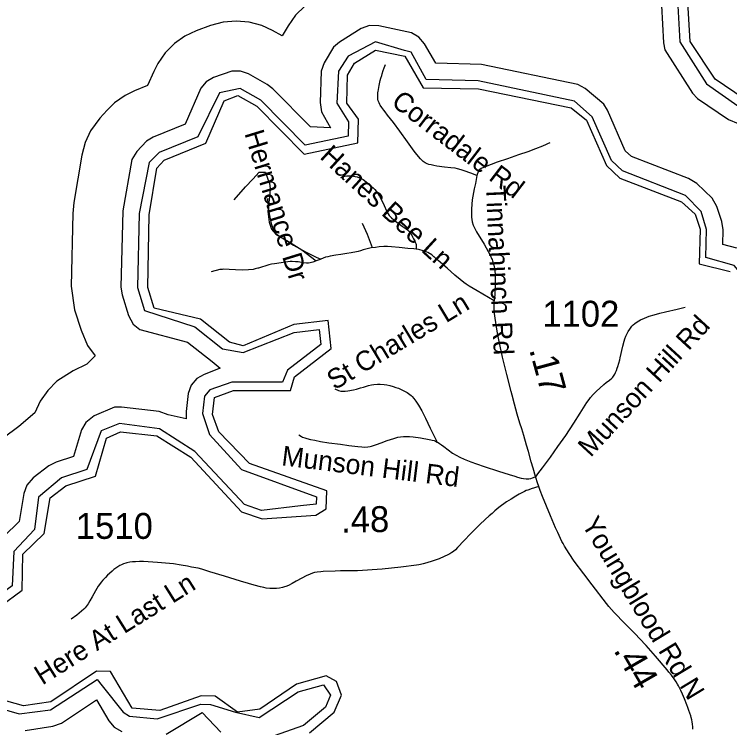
# Model space of a CAD drawing. Extents: x 1383679 to 1536984, y 460658 to 651027.
# Drawn here: x 1385529 to 1388982, y 489995 to 493439 of the extents above; entities that cross this region are included whole.
import ezdxf

# ---------------------------------------------------------------- set-up
doc = ezdxf.new("R2010")
doc.units = 0
for name, color, linetype in [('Exist Hydrographic Bay Label', 7, 'Continuous'), ('Exist Hydrographic Buffer Line', 7, 'Continuous'), ('Exist Road Non-System Type 51', 7, 'Continuous'), ('Exist Road Non-System Type 51 Label', 7, 'Continuous'), ('Exist Road Secondary Mileage Hundredths English Label', 7, 'Continuous'), ('Exist Road Secondary Type 41 Attributed', 7, 'Continuous'), ('Exist Road Secondary Type 51 Attributed', 7, 'Continuous'), ('Exist Road Secondary Type 51 Label', 7, 'Continuous'), ('Exist Road Secondary Type 51 Number Label', 7, 'Continuous')]:
    doc.layers.add(name, color=color, linetype=linetype)

msp = doc.modelspace()

# ---------------------------------------------------------------- linework, layer by layer
at = {"layer": 'Exist Hydrographic Bay Label'}
for points in [[(1389051.3, 493030.6), (1388911.3, 493125.3), (1388790.3, 493308.3), (1388778.3, 493525.1), (1388745.3, 493568.4), (1388755.4, 493653.6), (1388999.4, 494147.6)], [(1385974.5, 491392), (1386041.5, 491423.5), (1386216.5, 491403.6), (1386380.4, 491301.8), (1386625.4, 491037.5), (1386724.5, 491002.7), (1386983.4, 491020.5), (1387034.4, 491052.3), (1387036.4, 491137.7), (1386663.5, 491269.9), (1386516.4, 491423.8), (1386485.5, 491506.5), (1386495.4, 491588.3), (1386587.4, 491622.6), (1386862.5, 491623.6), (1386880.4, 491688.9), (1387058.4, 491826.4), (1387044.4, 491961.3), (1386877.4, 491941.7), (1386633.4, 491838.3), (1386567.4, 491856), (1386427.5, 491967.1), (1386203.4, 492020.9), (1386172.5, 492120), (1386179.5, 492471.1), (1386217.5, 492696.8), (1386252.5, 492735.5), (1386453.4, 492816.8), (1386541.5, 493021.8), (1386608.4, 493046.7), (1386699.5, 492995.7), (1386928.4, 492764.6), (1387187.4, 492818.5), (1387190.4, 492933.3), (1387133.4, 493010), (1387136.4, 493144.5), (1387170.4, 493202.9), (1387272.4, 493266.5), (1387413.4, 493237.4), (1387501.4, 493084.6), (1387768.4, 493079.3), (1388216.4, 492988.2), (1388290.3, 492927.6), (1388386.4, 492709.1), (1388451.4, 492648.7), (1388749.3, 492534.4), (1388814.3, 492474), (1388838.3, 492401.3), (1388834.3, 492234), (1388984.3, 492198.1)], [(1385355.5, 490505), (1385566.5, 490658.3), (1385570.5, 490832.2), (1385672.5, 490931.9), (1385701.5, 491105.3), (1385777.5, 491162.9), (1385920.5, 491209.2), (1385974.5, 491392)], [(1386953.4, 489970.8), (1387072.4, 490070.1), (1387107.4, 490151.5), (1387083.4, 490217.6), (1387034.4, 490244.8), (1386891.4, 490205.1), (1386713.4, 490083.8), (1386605.4, 490069.6), (1386498.4, 490147.3), (1386431.4, 490148.6), (1386230.4, 490077.2), (1386097.4, 490089.6), (1385992.5, 490265.7), (1385925.5, 490267.1), (1385705.5, 490120.5), (1385572.5, 490100.2), (1385381.5, 490153.3)]]:
    msp.add_lwpolyline(points, dxfattribs=at)
at = {"layer": 'Exist Hydrographic Buffer Line'}
for p, q in [((1386619.2, 493081.6), (1386518.7, 493059.3)), ((1386533.7, 491824.7), (1386633.6, 491806.3))]:
    msp.add_line(p, q, dxfattribs=at)
for points in [[(1388736.6, 493568.3), (1388730.3, 493510.5), (1388741.6, 493305.9), (1388869.2, 493103.1), (1389020.1, 492997.3)], [(1386930.3, 493478.6), (1386885.9, 493434.2), (1386850.7, 493384.1), (1386821.9, 493334.8), (1386775.7, 493360.7), (1386722.7, 493385), (1386662.2, 493401.2), (1386599.6, 493406.7), (1386537.1, 493401.2), (1386476.5, 493385), (1386407.1, 493359.2), (1386352.6, 493333.6), (1386301.3, 493297.6), (1386256.9, 493253.2), (1386220.9, 493201.8), (1386201.9, 493163.8), (1386172.3, 493094.9), (1386108.7, 493069.3), (1386063.6, 493047.3), (1386012.2, 493011.3), (1385976.4, 492976.6), (1385941.4, 492937.9), (1385896.9, 492876.7), (1385870.3, 492819.9), (1385854.1, 492759.2), (1385815.7, 492530.9), (1385810.7, 492478.2), (1385803.7, 492127.1), (1385820.1, 492012.6), (1385851.1, 491913.5), (1385882.8, 491840.9), (1385918.8, 491789.5), (1385879.5, 491749.2), (1385812.5, 491717.8), (1385734.3, 491667.8), (1385689.9, 491623.4), (1385653.9, 491572), (1385627.4, 491515.1), (1385551.2, 491449.8), (1385475.2, 491392.2)], [(1388651.8, 493481.6), (1388661.7, 493301.5), (1388668.8, 493267.1), (1388802.5, 493059), (1388825.4, 493033.2), (1388975.3, 492931.1), (1389021.8, 492912.3)], [(1389016.6, 492310.8), (1388947.9, 492328), (1388949.5, 492398.3), (1388943.5, 492438.8), (1388919.5, 492511.5), (1388897.5, 492551), (1388822.3, 492622.2), (1388783.5, 492646.3), (1388507.3, 492752.3), (1388477.5, 492780), (1388391.4, 492975.8), (1388373.5, 493004.7), (1388283.7, 493080.9), (1388248.6, 493100.9), (1387783.5, 493196.8), (1387562.7, 493203.2), (1387508.6, 493297.2), (1387481.7, 493329.2), (1387445.7, 493350.1), (1387287.9, 493384), (1387242.8, 493384.6), (1387203.6, 493370.3), (1387098.1, 493304.6), (1387069.7, 493280), (1387024, 493204.9), (1387009.4, 493165.2), (1387004.7, 493012.6), (1387011.9, 492968.8), (1387054.8, 492891.1), (1386959, 492895.3), (1386775.9, 493080.1)], [(1387412.6, 493264.9), (1387271.7, 493305.6), (1387140.4, 493236.7), (1387093.1, 493164.6), (1387084.7, 493010.8), (1387141.3, 492920.4), (1387139.4, 492851.1), (1386932.7, 492808.1), (1386719.1, 493023.8), (1386619.2, 493081.6)], [(1389588.2, 491540.1), (1389338.3, 491817.7), (1389047.3, 491821.9), (1389043.8, 491936.8), (1389066.1, 491987), (1389072.5, 492143.6), (1389002.9, 492227.1), (1388866.4, 492265.3), (1388869.5, 492400.2), (1388843.5, 492486.5), (1388767.8, 492563.6), (1388464.1, 492683.2), (1388410.9, 492732.7), (1388318.2, 492943.6), (1388233, 493019), (1387767.6, 493118.4), (1387516, 493124.1), (1387444.3, 493257), (1387412.6, 493264.9)], [(1386775.9, 493080.1), (1386749.4, 493100.3), (1386658.4, 493151.4), (1386620.4, 493164.9), (1386578.8, 493164.9), (1386490.8, 493134.3), (1386455.6, 493113.7), (1386428.7, 493081.8), (1386353.9, 492909.5), (1386198.6, 492846.7), (1386166.5, 492827.4), (1386119.6, 492777.1), (1386095.9, 492737.8), (1386052.3, 492491), (1386043.7, 492122.3), (1386049.1, 492084.2), (1386080.1, 491985.1), (1386102.7, 491943.7), (1386134.7, 491917), (1386364.8, 491856.6), (1386484, 491762.1), (1386522.3, 491731.3)], [(1386619.2, 493081.6), (1386518.7, 493059.3), (1386414.3, 492847.7), (1386228.7, 492772.6), (1386178.9, 492723.5), (1386131.2, 492477.7), (1386123.7, 492120.7), (1386156.5, 492008.9), (1386400.7, 491930.3), (1386533.7, 491824.7)], [(1386633.6, 491806.3), (1386879, 491902.6), (1387000.1, 491916.8), (1387007.6, 491844.4), (1386847.1, 491720.6), (1386823.1, 491663.5), (1386578.5, 491662.6), (1386472.7, 491625.8), (1386447.3, 491595.2), (1386437, 491511.3), (1386470.2, 491409.7), (1386625.8, 491242.2), (1386987, 491109.6), (1386986.1, 491074.8), (1386909.3, 491065.6), (1386721.1, 491043.1), (1386639.2, 491072), (1386400.9, 491329), (1386228.8, 491437.6), (1386037.2, 491463.2), (1385948.7, 491428.2), (1385879.3, 491240.8), (1385756.3, 491200.9)], [(1386522.3, 491731.3), (1386444.8, 491700.8), (1386409.5, 491680.2), (1386382.7, 491648.3), (1386368.4, 491609.1), (1386357.5, 491520.9), (1386358.5, 491485.6)], [(1386358.5, 491485.6), (1386270.9, 491505.5), (1386228.5, 491521.7), (1386046.2, 491542.7), (1386011.8, 491541.6), (1385914.6, 491500.6), (1385873.7, 491469.1), (1385852.9, 491433.1), (1385814.5, 491303.9), (1385731.6, 491277.1), (1385696.2, 491258.6), (1385620.2, 491201), (1385588.7, 491165.3), (1385574.5, 491126.1), (1385551.8, 490990.4), (1385477.8, 490918)], [(1385756.3, 491200.9), (1385645.1, 491107.4), (1385626.3, 490951.4), (1385526.4, 490845), (1385518.1, 490679), (1385323.2, 490537.4), (1385246.9, 490335.3)], [(1385246.9, 490335.3), (1385271.4, 490178.9), (1385350.5, 490120.1), (1385552.9, 490061.7), (1385702.7, 490081), (1385928.4, 490226.9), (1385952.5, 490196.7), (1386054.3, 490069.1), (1386084.9, 490049.8), (1386217.9, 490037.4), (1386429.1, 490108.5), (1386476.3, 490107.5), (1386596.6, 490069.6), (1386709.8, 490044.1), (1386899.6, 490168.3), (1387020.5, 490201.9), (1387055.6, 490152.7), (1387030.6, 490094.6), (1386924.5, 490006), (1386755.2, 489946.3)], [(1385581.8, 489981.6), (1385714.8, 490001.9), (1385756.6, 490016.6), (1385925.5, 490128.8), (1385985.6, 490028.2), (1386011.5, 489997.7), (1386047.6, 489976.9)], [(1386261.8, 489964.1), (1386435.7, 490068.3), (1386526.2, 489972.5)]]:
    msp.add_lwpolyline(points, dxfattribs=at)
at = {"layer": 'Exist Road Non-System Type 51'}
for points in [[(1387761.2, 492661.2), (1387732.8, 492672.3), (1387717.8, 492677.3), (1387714.7, 492678.4), (1387700.1, 492683.2), (1387685.5, 492688.1), (1387667.1, 492693.7), (1387656.7, 492695.7), (1387635.2, 492698.5), (1387605.6, 492701.6), (1387567.4, 492706.7), (1387553.9, 492708.9), (1387540, 492711.7), (1387529.6, 492714.5), (1387521.2, 492717.6), (1387512.3, 492722.1), (1387502.1, 492729.2), (1387494.6, 492736), (1387489.4, 492741.4), (1387471.6, 492762.3), (1387458.5, 492778), (1387426, 492824), (1387389.8, 492874.7), (1387359.5, 492916.3), (1387330.5, 492951.8), (1387318.3, 492968.1), (1387311.6, 492976.5), (1387302, 492989.4), (1387294.9, 493000.5), (1387293.1, 493004.2), (1387289.1, 493011.8), (1387285.6, 493020.7), (1387283.6, 493030.1), (1387282.7, 493041.3), (1387282.7, 493054.6), (1387283.7, 493063.1), (1387284.4, 493066), (1387289.1, 493094.8), (1387294.6, 493119.2), (1387297.4, 493130.2), (1387302, 493143.9), (1387304.3, 493151.8), (1387309.5, 493167.2), (1387314.4, 493181.5), (1387320, 493196.6)], [(1388113.1, 492817.8), (1388102.6, 492813.3), (1388095.8, 492810.4), (1388077.4, 492802.1), (1388044.8, 492788.9), (1388008, 492775.3), (1387961.7, 492760.1), (1387909.4, 492742), (1387859.8, 492724.6), (1387801.9, 492702.8), (1387782.6, 492694.7), (1387777.5, 492692.1), (1387773.2, 492688.8), (1387768.8, 492683.5), (1387761.2, 492661.2)], [(1386590.2, 492542.8), (1386645.2, 492606.8), (1386680.1, 492643.5), (1386711.2, 492676.5), (1386741, 492677.6), (1386752.1, 492643.2), (1386760.4, 492622.3), (1386763.5, 492598.8), (1386762.4, 492573.2), (1386753.2, 492487.4), (1386759.4, 492435.2), (1386770.6, 492401.5), (1386791, 492377), (1386852.4, 492342.2), (1386916.8, 492302.3), (1386985.8, 492248.3)], [(1387104, 492651.9), (1387116.6, 492655.9), (1387124.7, 492657.8), (1387134.5, 492659), (1387144.6, 492659.4), (1387154.4, 492658.9), (1387165.9, 492657.9), (1387174.2, 492656.5), (1387183.3, 492654.3), (1387194.3, 492650.4), (1387202.3, 492646.6), (1387212, 492640.9), (1387226.3, 492630.6), (1387235.9, 492622.9), (1387242.3, 492617.3), (1387253.3, 492608), (1387260.4, 492601.7), (1387268.8, 492593.3), (1387275.9, 492585.5), (1387280.3, 492579.6), (1387291.9, 492561.3), (1387301.4, 492544.2), (1387314.3, 492516.7), (1387325.4, 492490.7), (1387330.5, 492480.6), (1387333.6, 492475.3), (1387338.5, 492468.2), (1387342.3, 492463.2), (1387349.2, 492455.8), (1387360.3, 492446.1), (1387374.7, 492434.9), (1387401.2, 492416.6), (1387420.2, 492403.1), (1387426.9, 492397.8), (1387432.4, 492392.6), (1387438.4, 492385.6), (1387443.2, 492379.4), (1387447.4, 492372.1), (1387450.9, 492365.2), (1387456.2, 492355.6), (1387461.5, 492344.8), (1387463.7, 492339.6), (1387466.1, 492333.2), (1387467.6, 492328.3), (1387469, 492318.3), (1387469, 492305.4)], [(1387761.2, 492661.2), (1387754.1, 492622.6), (1387748.1, 492595.9), (1387738.7, 492543.5), (1387735.1, 492500.1), (1387734.8, 492468.8), (1387735.1, 492459), (1387736.4, 492448.8), (1387738.6, 492437.9), (1387744, 492421.9), (1387758.9, 492388.5), (1387796, 492328.8), (1387816.3, 492293.2), (1387827, 492272.8), (1387832.6, 492260.7), (1387835, 492255.4), (1387837.1, 492249.5), (1387840.5, 492237.3), (1387843, 492227.6), (1387844.7, 492219.7), (1387847.3, 492206.2), (1387848.7, 492197.9), (1387849.7, 492186.8), (1387849.7, 492177.7), (1387849.7, 492163.9), (1387849.6, 492141.9), (1387847.6, 492086.1), (1387845.4, 492055.2)], [(1386750.7, 492549.6), (1386751.3, 492544.3), (1386757.7, 492487.5), (1386760.7, 492467.2), (1386761.9, 492459.9), (1386763.8, 492451.8), (1386765.3, 492444), (1386767, 492435.7), (1386769.9, 492424.6), (1386772.7, 492415), (1386774.9, 492408.1), (1386777.2, 492401.7), (1386779.7, 492396), (1386783.2, 492390), (1386786, 492386.2), (1386788.9, 492383), (1386794.3, 492378.2), (1386801.8, 492372.7), (1386807.6, 492368.8), (1386812.6, 492365.1), (1386821.2, 492359.8), (1386876.1, 492325.2), (1386934.4, 492292), (1386975.9, 492271.4), (1386985.2, 492267.4), (1387008.1, 492257.6)], [(1387207.8, 492431), (1387231.5, 492377.8), (1387256, 492312.9)], [(1387469, 492305.4), (1387456.8, 492306.4), (1387428.2, 492309.2), (1387386, 492313.8), (1387349.5, 492316.7), (1387330.2, 492317.5), (1387311.7, 492317.4), (1387290.1, 492315.9), (1387271.8, 492314), (1387251.8, 492310.9), (1387225.7, 492305.4), (1387213, 492301.8), (1387199.2, 492297.5), (1387187.7, 492293.7), (1387179.6, 492291.7), (1387154.7, 492286.8), (1387134.1, 492283.6), (1387104, 492279.3), (1387081.3, 492276.1), (1387052.7, 492271.6), (1387041.7, 492268.8), (1387031.3, 492265.8), (1387019.8, 492262.4), (1387008.1, 492257.6)], [(1387845.4, 492055.2), (1387762.4, 492104.5), (1387724.7, 492127.1), (1387710, 492136.9), (1387697.9, 492145), (1387680, 492159.2), (1387654.6, 492179.7), (1387618.7, 492213.5), (1387574.4, 492250.9), (1387554.7, 492268.2), (1387554, 492268.8), (1387544, 492277.1), (1387536.6, 492282.1), (1387532.1, 492284.9), (1387524.4, 492288.7), (1387517.2, 492291.8), (1387509.2, 492295), (1387501.6, 492297.7), (1387496.7, 492299.5), (1387486.6, 492301.9), (1387480.1, 492303.6), (1387469, 492305.4)], [(1387008.1, 492257.6), (1386994.9, 492252.2), (1386986.1, 492248.5), (1386981.8, 492246.7), (1386969.5, 492242.3), (1386956.1, 492239.3), (1386949, 492238.4), (1386938.7, 492238.4), (1386923.2, 492239.9), (1386898.2, 492243.4), (1386885.8, 492244.7), (1386869.7, 492245.7), (1386860.7, 492245.7), (1386848.7, 492244.1), (1386835.7, 492242.1), (1386816.6, 492239.5), (1386784.6, 492234.4), (1386769.7, 492232), (1386764, 492230.9), (1386757.9, 492229.3), (1386707.6, 492213.8), (1386704.7, 492213.1), (1386690.6, 492209.5), (1386680.9, 492207.3), (1386659.4, 492204.9), (1386632.1, 492204.5), (1386596.9, 492206.1), (1386566.5, 492207.2), (1386539.9, 492207.9), (1386532.9, 492207.2), (1386521.5, 492206.4), (1386478.8, 492195.5)], [(1388044.6, 491207.4), (1388049.3, 491211.2), (1388056.3, 491219.8), (1388078.8, 491249.6), (1388115.9, 491300.5), (1388152.2, 491351.9), (1388190.2, 491406.3), (1388229, 491464.6), (1388260.2, 491514.1), (1388292.2, 491565.1), (1388302.9, 491579.4), (1388310.3, 491588.4), (1388322.7, 491603.3), (1388338.8, 491619.7), (1388354.4, 491634.3), (1388373.8, 491651.7), (1388385.6, 491660.9), (1388401.2, 491673.5), (1388412.3, 491682.5), (1388416.8, 491686.7), (1388421.4, 491692.6), (1388426.9, 491701.3), (1388430.8, 491709.2), (1388435.3, 491720), (1388439.2, 491731.1), (1388441.5, 491738.4), (1388446.3, 491754.9), (1388450.8, 491770.6), (1388453, 491780.6), (1388465.1, 491836.7), (1388471.5, 491861), (1388475.6, 491873.1), (1388480.4, 491884.8), (1388491.8, 491908.1), (1388498.8, 491919.3), (1388509.2, 491932.8), (1388516.1, 491940.1), (1388523.5, 491946.4), (1388534.8, 491954.7), (1388550.3, 491963.6), (1388569.6, 491972.7), (1388592.9, 491981.7), (1388616.5, 491988.6), (1388643.6, 491996), (1388671.2, 492002.5), (1388727.3, 492015.4), (1388766.5, 492025.4)], [(1387075.4, 491630.6), (1387093.5, 491622.8), (1387104.9, 491620.1), (1387114, 491619.5), (1387126, 491620.1), (1387139.1, 491621.6), (1387165.7, 491626.3), (1387181.1, 491629.9), (1387199.8, 491635.1), (1387214.8, 491639.6), (1387238.4, 491646.9), (1387252.1, 491650), (1387264.7, 491652.1), (1387281.7, 491653.8), (1387294.6, 491653.8), (1387314.7, 491652.1), (1387327.2, 491650), (1387341.8, 491646.6), (1387357.5, 491642.1), (1387370.7, 491637.9), (1387382.6, 491633.7), (1387399.2, 491626.8), (1387415.1, 491618.8), (1387424.6, 491612.9), (1387437.1, 491604.2), (1387443.6, 491598.6), (1387449.2, 491593.1), (1387457.8, 491583.6), (1387466.5, 491571.5), (1387478.9, 491552.8), (1387495.2, 491524.7), (1387513.8, 491488.7), (1387536.4, 491441.1), (1387542.8, 491428.3), (1387557.3, 491398.9), (1387569.4, 491373.8)], [(1386901.6, 491409.6), (1386914.9, 491400.6), (1386920.5, 491397.8), (1386931.2, 491394), (1386940.5, 491391.5), (1386958.4, 491386.7), (1386978.9, 491382.6), (1387006.5, 491377.3), (1387047.4, 491371), (1387102.4, 491363.4), (1387143.3, 491357.4), (1387187, 491352), (1387206.7, 491350.3), (1387220.3, 491349.9), (1387235.6, 491350.8), (1387246, 491353), (1387253.3, 491354.8), (1387266.8, 491359), (1387277.3, 491362.1), (1387299.1, 491369.7), (1387329.1, 491380.7), (1387345.1, 491386.6), (1387361, 491391.8), (1387380.1, 491396.9), (1387393.4, 491399.4), (1387407.1, 491400.3), (1387418.7, 491400.8), (1387436.6, 491400.5), (1387454.3, 491398.8), (1387489.9, 491393.6), (1387531.1, 491386), (1387538.9, 491384.5), (1387545.4, 491383.2), (1387554.9, 491380.7), (1387561.8, 491378), (1387569.4, 491373.8)], [(1387569.4, 491373.8), (1387573.9, 491371.4), (1387581.3, 491366.8), (1387590.1, 491360.8), (1387601.7, 491352.3), (1387622.3, 491336.8), (1387644.5, 491321), (1387661.5, 491311), (1387679.5, 491300.8), (1387700.4, 491291.2), (1387732, 491278.7), (1387759.4, 491268.6), (1387796.9, 491255.7), (1387865.1, 491234.2), (1387916.9, 491217.5), (1387944.6, 491208.5), (1387957.5, 491204.6), (1387974.5, 491200.1), (1387986.7, 491197.7), (1387999.1, 491196.3), (1388011.6, 491196.3), (1388021.5, 491197.7), (1388029.8, 491200.5), (1388042.8, 491206), (1388044.6, 491207.4)]]:
    msp.add_lwpolyline(points, dxfattribs=at)
at = {"layer": 'Exist Road Secondary Type 41 Attributed'}
for points in [[(1388060.5, 491159.8), (1388054.5, 491177.3), (1388046.1, 491202.2), (1388044.6, 491207.4), (1388032.7, 491247.6), (1388024, 491278.9), (1388010.2, 491328.5), (1388001.4, 491359.2), (1387987.8, 491405.4), (1387977.7, 491437), (1387968.5, 491465.5), (1387955.9, 491508.6), (1387942.7, 491556.9), (1387931.1, 491600.5), (1387926.5, 491618.8), (1387906.1, 491699.4), (1387885.3, 491783.1), (1387868.9, 491859), (1387859.8, 491909.1), (1387849, 491971.4), (1387846.5, 491995.1), (1387844.5, 492021.3), (1387845.4, 492055.2)], [(1388060.5, 491159.8), (1388023.8, 491148), (1388019.5, 491146.6), (1388006.5, 491142.4), (1388000, 491139.6), (1387991, 491135.8), (1387984.1, 491132.3), (1387974.8, 491127.5), (1387965.4, 491122), (1387948.6, 491112.5), (1387926.8, 491099), (1387904.5, 491084.7), (1387890.9, 491075.3), (1387880.1, 491067.3), (1387867.8, 491057.5), (1387848.6, 491041.9), (1387834.4, 491029.5), (1387821.2, 491017.7), (1387801.4, 490999.9), (1387775, 490976.2), (1387760.5, 490961.2), (1387745.2, 490945.4), (1387735.5, 490935.8), (1387725.1, 490925.4), (1387704.6, 490903.8), (1387690.3, 490889.2), (1387677.7, 490875.3), (1387668.1, 490864.9), (1387657.7, 490854.2), (1387649, 490846.2), (1387640.7, 490840.3), (1387631, 490834.7), (1387621.2, 490829.5), (1387602.8, 490820.8), (1387578.8, 490810.4), (1387560.5, 490803.5), (1387545.1, 490798.3), (1387519.3, 490790.4), (1387501.7, 490785.5), (1387488.7, 490782.5), (1387481.1, 490780.6), (1387469.6, 490778.9), (1387393.8, 490770.1), (1387303.5, 490760.1), (1387185.4, 490752.5), (1387142.6, 490751.9), (1387103.1, 490751.7), (1387077.4, 490751.3), (1387020.2, 490748.5), (1387008.9, 490747.4), (1386991.2, 490746), (1386977.5, 490744), (1386967.5, 490740.8), (1386956.1, 490736.6), (1386937.7, 490727.9), (1386916.8, 490717.3), (1386888.8, 490702.4), (1386869.9, 490691.6), (1386851.6, 490682.2), (1386839.4, 490676.9), (1386832.5, 490674.6), (1386822.8, 490671.4), (1386808.2, 490668.6), (1386794.3, 490667.5), (1386783.2, 490666.9), (1386772.7, 490666.9), (1386761.6, 490667.5), (1386744.9, 490669.2), (1386732.8, 490671.4), (1386717, 490674.9), (1386686.2, 490682.3), (1386658.8, 490690.6), (1386620, 490702.7), (1386543.5, 490725.7), (1386472, 490748.1), (1386433.5, 490760.1), (1386415.9, 490764.4), (1386383.7, 490770.7), (1386364.1, 490774.6), (1386333.8, 490780.2), (1386297.4, 490785.4), (1386220.1, 490793.2), (1386175, 490795.6), (1386152.2, 490796.6), (1386132.7, 490796.6), (1386113, 490796.2), (1386099.8, 490795.6), (1386086.3, 490793.9), (1386072.3, 490791.5), (1386066.7, 490790), (1386055.7, 490786.2), (1386045.6, 490781.7), (1386037.7, 490777.5), (1386028.1, 490771.6), (1386019.3, 490765.7), (1386009.5, 490758.3), (1386000.9, 490751.2), (1385987.9, 490739.7), (1385978.5, 490730.6), (1385968.2, 490720.3)], [(1385968.2, 490720.3), (1385956.7, 490707.8), (1385948.8, 490697.7), (1385940.5, 490686.9), (1385934.1, 490677.6), (1385919.9, 490655), (1385903.9, 490626.3), (1385892.9, 490607.1), (1385884.8, 490593.6), (1385875.4, 490579.4), (1385870.5, 490573.3), (1385865.1, 490567.4), (1385853.8, 490556.8), (1385842, 490547.7), (1385830, 490538.9), (1385802.8, 490518.6)]]:
    msp.add_lwpolyline(points, dxfattribs=at)
at = {"layer": 'Exist Road Secondary Type 51 Attributed'}
msp.add_lwpolyline([(1388804.2, 489987.9), (1388803.2, 489999.2), (1388801.4, 490011.2), (1388799.7, 490022.4), (1388798.3, 490032.1), (1388795.8, 490043.9), (1388793.5, 490052.8), (1388789.3, 490065.8), (1388785, 490078.2), (1388780.2, 490091.8), (1388775.5, 490104.8), (1388763.3, 490134.5), (1388754, 490156.5), (1388745.7, 490175.1), (1388741.3, 490184.1), (1388737.9, 490191.1), (1388735.1, 490196.3), (1388729.8, 490205.5), (1388723.1, 490216.3), (1388712.8, 490231.3), (1388700, 490248.7), (1388687.6, 490263.7), (1388679.7, 490273.7), (1388623.5, 490339.6), (1388577.7, 490391.1), (1388545.8, 490426.1), (1388526.4, 490447.2), (1388475.2, 490497.4), (1388424.7, 490550.4), (1388399, 490579.4), (1388386.5, 490595), (1388318.3, 490684), (1388277.5, 490738.1), (1388230.6, 490799.3), (1388206.1, 490836.1), (1388184.9, 490871.6), (1388177.6, 490883.7), (1388172, 490894.1), (1388151.8, 490936.5), (1388141.1, 490959.3), (1388117.4, 491017.1), (1388078.1, 491111), (1388067.3, 491139.8), (1388060.5, 491159.8)], dxfattribs=at)

# ---------------------------------------------------------------- texts
at = {"layer": 'Exist Road Non-System Type 51 Label'}
for s, rotation, p in [('Corradale Rd', 322.5497, (1387342.6, 493004.2)), ('Hermance Dr', 287.0356, (1386638.5, 492864.5)), ('Hanes Bee Ln', 317.49, (1386998.8, 492746.4)), ('Tinnahinch Rd', 272.7389, (1387804.6, 492609.9)), ('St Charles Ln', 31.1011, (1387074.4, 491622.5)), ('Munson Hill Rd', 47.4138, (1388310.2, 491296.8)), ('Munson Hill Rd', 352.9513, (1386815.5, 491262.2))]:
    msp.add_text(s, height=95, rotation=rotation, dxfattribs=at).set_placement(p)
at = {"layer": 'Exist Road Secondary Mileage Hundredths English Label'}
for s, rotation, p in [('.17', 285.2445, (1388013.2, 491820.5)), ('.48', 0.7663, (1387106.8, 490936.8)), ('.44', 299.9643, (1388418.7, 490369))]:
    msp.add_text(s, height=125, rotation=rotation, dxfattribs=at).set_placement(p)
at = {"layer": 'Exist Road Secondary Type 51 Label'}
for s, rotation, p in [('Youngblood Rd N', 301.2552, (1388264, 490977.8)), ('Here At Last Ln', 32.1119, (1385664.1, 490198.3))]:
    msp.add_text(s, height=95, rotation=rotation, dxfattribs=at).set_placement(p)
at = {"layer": 'Exist Road Secondary Type 51 Number Label'}
for s, p in [('1102', (1388077.1, 491931.1)), ('1510', (1385825.7, 490906.5))]:
    msp.add_text(s, height=125, dxfattribs=at).set_placement(p)

doc.saveas('drawing.dxf')
